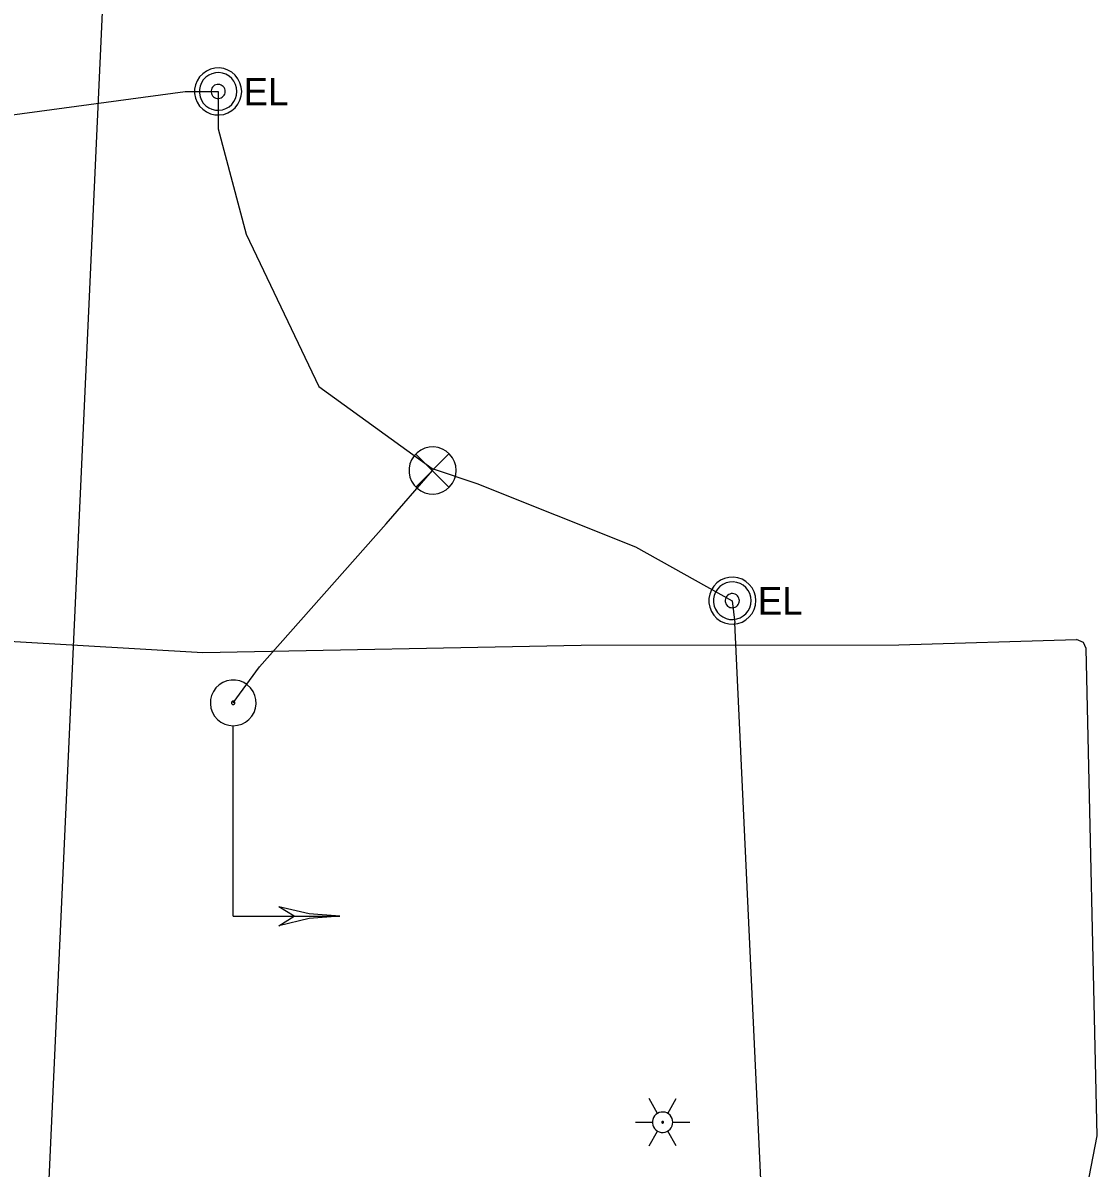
# Model space of a CAD drawing. Extents: x 600849 to 606371, y 330010 to 403088.
# Drawn here: x 601823.2 to 601973.6, y 402239.5 to 402400 of the extents above; entities that cross this region are included whole.
import ezdxf

# ---------------------------------------------------------------- set-up
doc = ezdxf.new("R2010")
doc.units = 0
for name, color, linetype in [('E_LTG', 7, 'Continuous'), ('E_SIG', 7, 'Continuous'), ('E_UTL_E', 7, 'Continuous'), ('E_UTL_E_UG', 7, 'Continuous'), ('E_UTL_G_UG', 7, 'Continuous'), ('E_UTL_W_UG', 7, 'Continuous')]:
    doc.layers.add(name, color=color, linetype=linetype)

msp = doc.modelspace()

# ---------------------------------------------------------------- linework, layer by layer
at = {"layer": 'E_LTG'}
for points in [[(601912.06, 402247.2), (601910.87, 402249.26)], [(601913.49, 402247.2), (601914.68, 402249.26)], [(601914.21, 402245.96), (601914.18, 402246.23), (601914.1, 402246.49), (601913.98, 402246.73), (601913.81, 402246.94), (601913.61, 402247.12), (601913.37, 402247.26), (601913.11, 402247.35), (601912.84, 402247.38), (601912.57, 402247.37), (601912.31, 402247.31), (601912.06, 402247.2), (601911.84, 402247.04), (601911.65, 402246.84), (601911.51, 402246.61), (601911.41, 402246.36), (601911.35, 402246.09), (601911.35, 402245.82), (601911.41, 402245.56), (601911.51, 402245.3), (601911.65, 402245.07), (601911.84, 402244.88), (601912.06, 402244.72), (601912.31, 402244.61), (601912.57, 402244.54), (601912.84, 402244.53), (601913.11, 402244.57), (601913.37, 402244.66), (601913.61, 402244.79), (601913.81, 402244.97), (601913.98, 402245.19), (601914.1, 402245.43), (601914.18, 402245.69), (601914.21, 402245.96)], [(601914.21, 402245.96), (601914.18, 402246.23), (601914.1, 402246.49), (601913.98, 402246.73), (601913.81, 402246.94), (601913.61, 402247.12), (601913.37, 402247.26), (601913.11, 402247.35), (601912.84, 402247.38), (601912.57, 402247.37), (601912.31, 402247.31), (601912.06, 402247.2), (601911.84, 402247.04), (601911.65, 402246.84), (601911.51, 402246.61), (601911.41, 402246.36), (601911.35, 402246.09), (601911.35, 402245.82), (601911.41, 402245.56), (601911.51, 402245.3), (601911.65, 402245.07), (601911.84, 402244.88), (601912.06, 402244.72), (601912.31, 402244.61), (601912.57, 402244.54), (601912.84, 402244.53), (601913.11, 402244.57), (601913.37, 402244.66), (601913.61, 402244.79), (601913.81, 402244.97), (601913.98, 402245.19), (601914.1, 402245.43), (601914.18, 402245.69), (601914.21, 402245.96)], [(601914.21, 402245.96), (601914.18, 402246.23), (601914.1, 402246.49), (601913.98, 402246.73), (601913.81, 402246.94), (601913.61, 402247.12), (601913.37, 402247.26), (601913.11, 402247.35), (601912.84, 402247.38), (601912.57, 402247.37), (601912.31, 402247.31), (601912.06, 402247.2), (601911.84, 402247.04), (601911.65, 402246.84), (601911.51, 402246.61), (601911.41, 402246.36), (601911.35, 402246.09), (601911.35, 402245.82), (601911.41, 402245.56), (601911.51, 402245.3), (601911.65, 402245.07), (601911.84, 402244.88), (601912.06, 402244.72), (601912.31, 402244.61), (601912.57, 402244.54), (601912.84, 402244.53), (601913.11, 402244.57), (601913.37, 402244.66), (601913.61, 402244.79), (601913.81, 402244.97), (601913.98, 402245.19), (601914.1, 402245.43), (601914.18, 402245.69), (601914.21, 402245.96)], [(601908.97, 402245.96), (601911.35, 402245.96)], [(601912.9, 402245.96), (601912.89, 402245.98), (601912.89, 402246), (601912.88, 402246.02), (601912.86, 402246.04), (601912.85, 402246.05), (601912.83, 402246.07), (601912.8, 402246.07), (601912.78, 402246.08), (601912.76, 402246.08), (601912.74, 402246.07), (601912.72, 402246.06), (601912.7, 402246.05), (601912.68, 402246.03), (601912.67, 402246.01), (601912.66, 402245.99), (601912.66, 402245.97), (601912.66, 402245.95), (601912.66, 402245.92), (601912.67, 402245.9), (601912.68, 402245.88), (601912.7, 402245.87), (601912.72, 402245.85), (601912.74, 402245.85), (601912.76, 402245.84), (601912.78, 402245.84), (601912.8, 402245.84), (601912.83, 402245.85), (601912.85, 402245.86), (601912.86, 402245.88), (601912.88, 402245.89), (601912.89, 402245.91), (601912.89, 402245.94), (601912.9, 402245.96)], [(601914.21, 402245.96), (601916.59, 402245.96)], [(601910.87, 402242.66), (601912.06, 402244.72)], [(601914.68, 402242.66), (601913.49, 402244.72)]]:
    msp.add_lwpolyline(points, dxfattribs=at)
at = {"layer": 'E_SIG'}
for points in [[(601883.85, 402337.28), (601883.79, 402337.91), (601883.61, 402338.51), (601883.32, 402339.06), (601882.93, 402339.56), (601882.46, 402339.97), (601881.92, 402340.28), (601881.32, 402340.49), (601880.7, 402340.58), (601880.08, 402340.55), (601879.47, 402340.4), (601878.9, 402340.14), (601878.38, 402339.77), (601877.95, 402339.32), (601877.61, 402338.79), (601877.38, 402338.21), (601877.26, 402337.59), (601877.26, 402336.97), (601877.38, 402336.35), (601877.61, 402335.77), (601877.95, 402335.24), (601878.38, 402334.79), (601878.9, 402334.42), (601879.47, 402334.16), (601880.08, 402334.01), (601880.7, 402333.98), (601881.32, 402334.07), (601881.92, 402334.28), (601882.46, 402334.59), (601882.93, 402335), (601883.32, 402335.5), (601883.61, 402336.05), (601883.79, 402336.66), (601883.85, 402337.28)], [(601882.81, 402339.62), (601878.2, 402334.96)], [(601878.2, 402339.57), (601882.85, 402334.91)], [(601852.61, 402301.52), (601853.22, 402301.58), (601853.8, 402301.75), (601854.35, 402302.03), (601854.82, 402302.4), (601855.22, 402302.86), (601855.53, 402303.39), (601855.73, 402303.97), (601855.81, 402304.57), (601855.78, 402305.18), (601855.64, 402305.77), (601855.39, 402306.32), (601855.03, 402306.82), (601854.59, 402307.24), (601854.08, 402307.57), (601853.52, 402307.79), (601852.92, 402307.91), (601852.31, 402307.91), (601851.71, 402307.79), (601851.15, 402307.57), (601850.63, 402307.24), (601850.19, 402306.82), (601849.84, 402306.32), (601849.59, 402305.77), (601849.44, 402305.18), (601849.42, 402304.57), (601849.5, 402303.97), (601849.7, 402303.39), (601850.01, 402302.86), (601850.4, 402302.4), (601850.88, 402302.03), (601851.42, 402301.75), (601852.01, 402301.58), (601852.61, 402301.52)], [(601852.61, 402304.48), (601852.66, 402304.48), (601852.71, 402304.49), (601852.75, 402304.52), (601852.78, 402304.54), (601852.81, 402304.58), (601852.84, 402304.62), (601852.85, 402304.66), (601852.86, 402304.71), (601852.86, 402304.76), (601852.85, 402304.8), (601852.83, 402304.84), (601852.8, 402304.88), (601852.77, 402304.91), (601852.73, 402304.94), (601852.68, 402304.96), (601852.64, 402304.97), (601852.59, 402304.97), (601852.55, 402304.96), (601852.5, 402304.94), (601852.46, 402304.91), (601852.43, 402304.88), (601852.4, 402304.84), (601852.38, 402304.8), (601852.37, 402304.76), (601852.37, 402304.71), (601852.38, 402304.66), (601852.39, 402304.62), (601852.41, 402304.58), (601852.45, 402304.54), (601852.48, 402304.52), (601852.52, 402304.49), (601852.57, 402304.48), (601852.61, 402304.48)], [(601852.62, 402274.83), (601852.62, 402301.47)], [(601852.62, 402282.3), (601852.62, 402282.3)], [(601867.56, 402274.83), (601863.24, 402275.16), (601859.02, 402276.16)], [(601861.16, 402274.83), (601859.02, 402276.16)], [(601852.62, 402274.83), (601867.56, 402274.83)], [(601867.56, 402274.83), (601863.24, 402274.49), (601859.02, 402273.49)], [(601859.02, 402273.49), (601861.16, 402274.83)]]:
    msp.add_lwpolyline(points, dxfattribs=at)
at = {"layer": 'E_UTL_E'}
for points in [[(601853.8, 402390.39), (601853.74, 402391.01), (601853.56, 402391.62), (601853.28, 402392.17), (601852.89, 402392.67), (601852.41, 402393.08), (601851.87, 402393.39), (601851.28, 402393.6), (601850.66, 402393.69), (601850.03, 402393.66), (601849.42, 402393.51), (601848.85, 402393.25), (601848.34, 402392.88), (601847.91, 402392.43), (601847.57, 402391.9), (601847.33, 402391.32), (601847.21, 402390.7), (601847.21, 402390.08), (601847.33, 402389.46), (601847.57, 402388.88), (601847.91, 402388.35), (601848.34, 402387.9), (601848.85, 402387.53), (601849.42, 402387.27), (601850.03, 402387.12), (601850.66, 402387.09), (601851.28, 402387.18), (601851.87, 402387.39), (601852.41, 402387.7), (601852.89, 402388.11), (601853.28, 402388.61), (601853.56, 402389.16), (601853.74, 402389.76), (601853.8, 402390.39)], [(601853.8, 402390.39), (601853.74, 402391.01), (601853.56, 402391.62), (601853.28, 402392.17), (601852.89, 402392.67), (601852.41, 402393.08), (601851.87, 402393.39), (601851.28, 402393.6), (601850.66, 402393.69), (601850.03, 402393.66), (601849.42, 402393.51), (601848.85, 402393.25), (601848.34, 402392.88), (601847.91, 402392.43), (601847.57, 402391.9), (601847.33, 402391.32), (601847.21, 402390.7), (601847.21, 402390.08), (601847.33, 402389.46), (601847.57, 402388.88), (601847.91, 402388.35), (601848.34, 402387.9), (601848.85, 402387.53), (601849.42, 402387.27), (601850.03, 402387.12), (601850.66, 402387.09), (601851.28, 402387.18), (601851.87, 402387.39), (601852.41, 402387.7), (601852.89, 402388.11), (601853.28, 402388.61), (601853.56, 402389.16), (601853.74, 402389.76), (601853.8, 402390.39)], [(601853.14, 402390.39), (601853.09, 402390.89), (601852.95, 402391.37), (601852.72, 402391.82), (601852.41, 402392.21), (601852.03, 402392.54), (601851.6, 402392.79), (601851.12, 402392.95), (601850.62, 402393.03), (601850.12, 402393), (601849.64, 402392.88), (601849.18, 402392.68), (601848.77, 402392.38), (601848.42, 402392.02), (601848.15, 402391.6), (601847.97, 402391.13), (601847.87, 402390.64), (601847.87, 402390.14), (601847.97, 402389.65), (601848.15, 402389.18), (601848.42, 402388.76), (601848.77, 402388.39), (601849.18, 402388.1), (601849.64, 402387.89), (601850.12, 402387.78), (601850.62, 402387.75), (601851.12, 402387.82), (601851.6, 402387.99), (601852.03, 402388.24), (601852.41, 402388.57), (601852.72, 402388.96), (601852.95, 402389.41), (601853.09, 402389.89), (601853.14, 402390.39)], [(601853.14, 402390.39), (601853.09, 402390.89), (601852.95, 402391.37), (601852.72, 402391.82), (601852.41, 402392.21), (601852.03, 402392.54), (601851.6, 402392.79), (601851.12, 402392.95), (601850.62, 402393.03), (601850.12, 402393), (601849.64, 402392.88), (601849.18, 402392.68), (601848.77, 402392.38), (601848.42, 402392.02), (601848.15, 402391.6), (601847.97, 402391.13), (601847.87, 402390.64), (601847.87, 402390.14), (601847.97, 402389.65), (601848.15, 402389.18), (601848.42, 402388.76), (601848.77, 402388.39), (601849.18, 402388.1), (601849.64, 402387.89), (601850.12, 402387.78), (601850.62, 402387.75), (601851.12, 402387.82), (601851.6, 402387.99), (601852.03, 402388.24), (601852.41, 402388.57), (601852.72, 402388.96), (601852.95, 402389.41), (601853.09, 402389.89), (601853.14, 402390.39)], [(601851.49, 402390.39), (601851.47, 402390.58), (601851.42, 402390.76), (601851.33, 402390.92), (601851.22, 402391.07), (601851.07, 402391.2), (601850.91, 402391.29), (601850.73, 402391.35), (601850.55, 402391.38), (601850.36, 402391.37), (601850.18, 402391.32), (601850, 402391.25), (601849.85, 402391.14), (601849.72, 402391), (601849.62, 402390.84), (601849.55, 402390.67), (601849.51, 402390.48), (601849.51, 402390.3), (601849.55, 402390.11), (601849.62, 402389.94), (601849.72, 402389.78), (601849.85, 402389.64), (601850, 402389.53), (601850.18, 402389.45), (601850.36, 402389.41), (601850.55, 402389.4), (601850.73, 402389.43), (601850.91, 402389.49), (601851.07, 402389.58), (601851.22, 402389.71), (601851.33, 402389.85), (601851.42, 402390.02), (601851.47, 402390.2), (601851.49, 402390.39)], [(601851.49, 402390.39), (601851.47, 402390.58), (601851.42, 402390.76), (601851.33, 402390.92), (601851.22, 402391.07), (601851.07, 402391.2), (601850.91, 402391.29), (601850.73, 402391.35), (601850.55, 402391.38), (601850.36, 402391.37), (601850.18, 402391.32), (601850, 402391.25), (601849.85, 402391.14), (601849.72, 402391), (601849.62, 402390.84), (601849.55, 402390.67), (601849.51, 402390.48), (601849.51, 402390.3), (601849.55, 402390.11), (601849.62, 402389.94), (601849.72, 402389.78), (601849.85, 402389.64), (601850, 402389.53), (601850.18, 402389.45), (601850.36, 402389.41), (601850.55, 402389.4), (601850.73, 402389.43), (601850.91, 402389.49), (601851.07, 402389.58), (601851.22, 402389.71), (601851.33, 402389.85), (601851.42, 402390.02), (601851.47, 402390.2), (601851.49, 402390.39)], [(601925.83, 402319.04), (601925.77, 402319.66), (601925.6, 402320.26), (601925.31, 402320.82), (601924.92, 402321.31), (601924.45, 402321.72), (601923.9, 402322.04), (601923.31, 402322.24), (601922.69, 402322.33), (601922.06, 402322.3), (601921.45, 402322.15), (601920.88, 402321.89), (601920.37, 402321.53), (601919.94, 402321.08), (601919.6, 402320.55), (601919.37, 402319.97), (601919.25, 402319.35), (601919.25, 402318.72), (601919.37, 402318.11), (601919.6, 402317.52), (601919.94, 402317), (601920.37, 402316.54), (601920.88, 402316.18), (601921.45, 402315.92), (601922.06, 402315.77), (601922.69, 402315.74), (601923.31, 402315.83), (601923.9, 402316.03), (601924.45, 402316.35), (601924.92, 402316.76), (601925.31, 402317.25), (601925.6, 402317.81), (601925.77, 402318.41), (601925.83, 402319.04)], [(601925.83, 402319.04), (601925.77, 402319.66), (601925.6, 402320.26), (601925.31, 402320.82), (601924.92, 402321.31), (601924.45, 402321.72), (601923.9, 402322.04), (601923.31, 402322.24), (601922.69, 402322.33), (601922.06, 402322.3), (601921.45, 402322.15), (601920.88, 402321.89), (601920.37, 402321.53), (601919.94, 402321.08), (601919.6, 402320.55), (601919.37, 402319.97), (601919.25, 402319.35), (601919.25, 402318.72), (601919.37, 402318.11), (601919.6, 402317.52), (601919.94, 402317), (601920.37, 402316.54), (601920.88, 402316.18), (601921.45, 402315.92), (601922.06, 402315.77), (601922.69, 402315.74), (601923.31, 402315.83), (601923.9, 402316.03), (601924.45, 402316.35), (601924.92, 402316.76), (601925.31, 402317.25), (601925.6, 402317.81), (601925.77, 402318.41), (601925.83, 402319.04)], [(601925.17, 402319.04), (601925.13, 402319.54), (601924.98, 402320.02), (601924.75, 402320.46), (601924.44, 402320.86), (601924.06, 402321.19), (601923.63, 402321.44), (601923.16, 402321.6), (601922.66, 402321.67), (601922.16, 402321.65), (601921.67, 402321.53), (601921.21, 402321.32), (601920.8, 402321.03), (601920.46, 402320.67), (601920.19, 402320.25), (601920, 402319.78), (601919.9, 402319.29), (601919.9, 402318.78), (601920, 402318.29), (601920.19, 402317.83), (601920.46, 402317.4), (601920.8, 402317.04), (601921.21, 402316.75), (601921.67, 402316.54), (601922.16, 402316.42), (601922.66, 402316.4), (601923.16, 402316.47), (601923.63, 402316.63), (601924.06, 402316.89), (601924.44, 402317.21), (601924.75, 402317.61), (601924.98, 402318.05), (601925.13, 402318.54), (601925.17, 402319.04)], [(601925.17, 402319.04), (601925.13, 402319.54), (601924.98, 402320.02), (601924.75, 402320.46), (601924.44, 402320.86), (601924.06, 402321.19), (601923.63, 402321.44), (601923.16, 402321.6), (601922.66, 402321.67), (601922.16, 402321.65), (601921.67, 402321.53), (601921.21, 402321.32), (601920.8, 402321.03), (601920.46, 402320.67), (601920.19, 402320.25), (601920, 402319.78), (601919.9, 402319.29), (601919.9, 402318.78), (601920, 402318.29), (601920.19, 402317.83), (601920.46, 402317.4), (601920.8, 402317.04), (601921.21, 402316.75), (601921.67, 402316.54), (601922.16, 402316.42), (601922.66, 402316.4), (601923.16, 402316.47), (601923.63, 402316.63), (601924.06, 402316.89), (601924.44, 402317.21), (601924.75, 402317.61), (601924.98, 402318.05), (601925.13, 402318.54), (601925.17, 402319.04)], [(601923.52, 402319.04), (601923.5, 402319.22), (601923.45, 402319.4), (601923.37, 402319.57), (601923.25, 402319.72), (601923.11, 402319.84), (601922.94, 402319.94), (601922.77, 402320), (601922.58, 402320.02), (601922.39, 402320.02), (601922.21, 402319.97), (601922.04, 402319.89), (601921.88, 402319.78), (601921.75, 402319.65), (601921.65, 402319.49), (601921.58, 402319.31), (601921.55, 402319.13), (601921.55, 402318.94), (601921.58, 402318.76), (601921.65, 402318.58), (601921.75, 402318.42), (601921.88, 402318.29), (601922.04, 402318.18), (601922.21, 402318.1), (601922.39, 402318.06), (601922.58, 402318.05), (601922.77, 402318.07), (601922.94, 402318.13), (601923.11, 402318.23), (601923.25, 402318.35), (601923.37, 402318.5), (601923.45, 402318.67), (601923.5, 402318.85), (601923.52, 402319.04)], [(601923.52, 402319.04), (601923.5, 402319.22), (601923.45, 402319.4), (601923.37, 402319.57), (601923.25, 402319.72), (601923.11, 402319.84), (601922.94, 402319.94), (601922.77, 402320), (601922.58, 402320.02), (601922.39, 402320.02), (601922.21, 402319.97), (601922.04, 402319.89), (601921.88, 402319.78), (601921.75, 402319.65), (601921.65, 402319.49), (601921.58, 402319.31), (601921.55, 402319.13), (601921.55, 402318.94), (601921.58, 402318.76), (601921.65, 402318.58), (601921.75, 402318.42), (601921.88, 402318.29), (601922.04, 402318.18), (601922.21, 402318.1), (601922.39, 402318.06), (601922.58, 402318.05), (601922.77, 402318.07), (601922.94, 402318.13), (601923.11, 402318.23), (601923.25, 402318.35), (601923.37, 402318.5), (601923.45, 402318.67), (601923.5, 402318.85), (601923.52, 402319.04)]]:
    msp.add_lwpolyline(points, dxfattribs=at)
at = {"layer": 'E_UTL_E_UG'}
for points in [[(601700.26, 402324.41), (601706.57, 402327.69), (601717.21, 402340.49), (601718.21, 402341.52), (601721.91, 402349.45), (601729.79, 402360.79), (601738, 402378.57), (601749.57, 402382.12), (601799.21, 402384.46), (601811.94, 402385.8), (601845.87, 402390.39), (601850.5, 402390.39), (601850.5, 402385.15), (601854.41, 402370.4), (601864.59, 402349.07), (601880.48, 402337.58), (601886.74, 402335.45), (601908.99, 402326.6), (601922.53, 402319.03), (601922.91, 402315.91)], [(601852.61, 402304.72), (601856.28, 402309.79), (601874.03, 402329.8), (601880.55, 402337.28)], [(601844.63, 402199.03), (601846.02, 402198.4), (601851.21, 402196.05), (601870.38, 402182.67), (601887.04, 402174.71), (601897.65, 402189.31), (601913.85, 402199.8), (601927.44, 402203.46), (601928.4, 402205.91), (601927.83, 402209.91), (601922.91, 402315.91)]]:
    msp.add_lwpolyline(points, dxfattribs=at)
at = {"layer": 'E_UTL_G_UG'}
for points in [[(601641.62, 402311.48), (601670.26, 402311.35), (601710.42, 402311.71), (601756.18, 402313.53), (601813.19, 402313.84), (601848.38, 402311.78), (601901.35, 402312.8), (601945.85, 402312.87), (601970.76, 402313.61)], [(601941.96, 402194.04), (601954.86, 402200.13), (601966.82, 402208.82), (601973.64, 402244.07), (601972.1, 402312.35), (601971.75, 402313.16), (601970.76, 402313.61)]]:
    msp.add_lwpolyline(points, dxfattribs=at)
at = {"layer": 'E_UTL_W_UG'}
msp.add_lwpolyline([(601871.12, 400642.91), (601836.6, 401012.05), (601839.84, 401262.07), (601832.79, 401859.37), (601825.88, 402219.07), (601826.21, 402224.15), (601837.07, 402461.82), (601844.07, 402461.82), (601843.9, 402567.31)], dxfattribs=at)

# ---------------------------------------------------------------- texts
at = {"layer": 'E_UTL_E'}
for p in [(601854.06, 402388.44), (601854.06, 402388.44), (601926.1, 402317.09), (601926.1, 402317.09)]:
    msp.add_text('EL', height=3.849, dxfattribs=at).set_placement(p)

doc.saveas('drawing.dxf')
